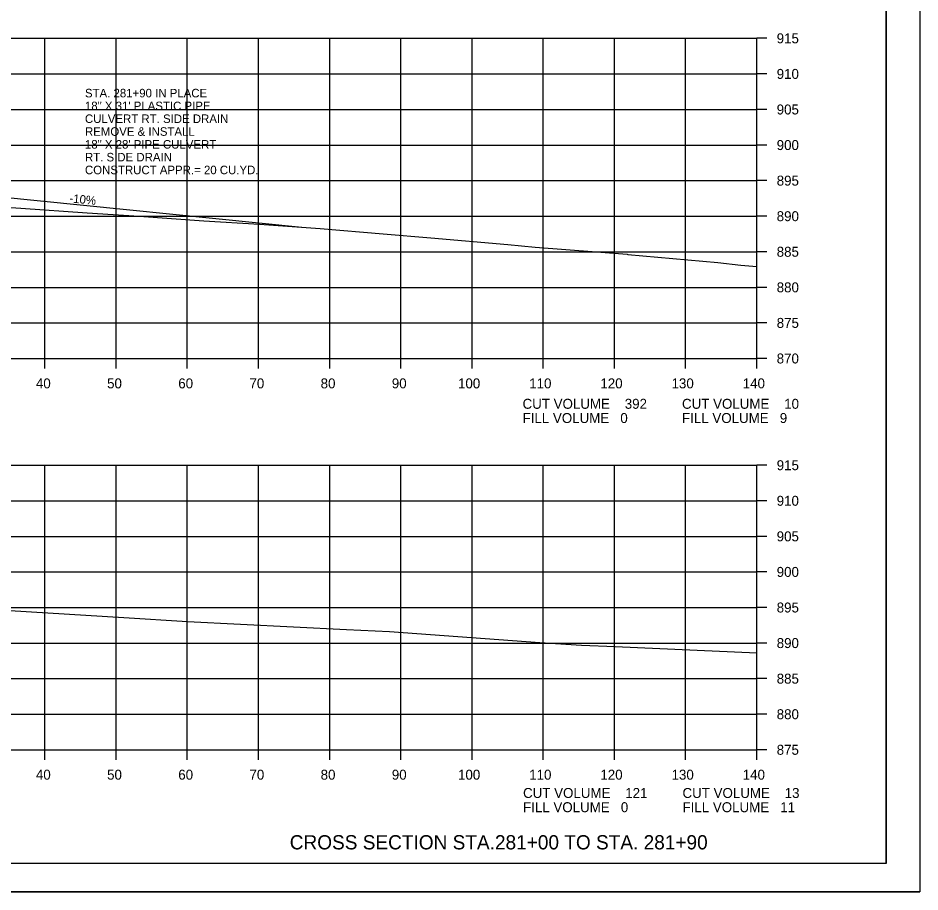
# Model space of a CAD drawing. Extents: x 1486524 to 1499135, y 326561 to 337924.
# Drawn here: x 1489019.1 to 1489145.8, y 331712.6 to 331835.5 of the extents above; entities that cross this region are included whole.
import ezdxf

# ---------------------------------------------------------------- set-up
doc = ezdxf.new("R2010")
doc.units = 0
for name, color, linetype in [('Default', 7, 'Continuous'), ('E_Const Align', 7, 'Continuous'), ('E_Const Align Station', 7, 'Continuous'), ('E_Ownership Information', 7, 'Continuous'), ('E_Property Line', 7, 'Continuous'), ('E_Proposed ROW Fig Annot', 7, 'Continuous'), ('E_Quarter Calls', 7, 'Continuous'), ('E_Station Offset', 7, 'Continuous'), ('E_Tract Number', 7, 'Continuous')]:
    doc.layers.add(name, color=color, linetype=linetype)

msp = doc.modelspace()

# ---------------------------------------------------------------- linework, layer by layer
at = {"layer": 'E_Const Align'}
for p, q in [((1489122.89, 331787.6), (1489122.89, 331832.6)), ((1489124.29, 331832.6), (1489122.89, 331832.6)), ((1489124.29, 331827.6), (1489122.89, 331827.6)), ((1489124.29, 331822.6), (1489122.89, 331822.6)), ((1489124.29, 331817.6), (1489122.89, 331817.6)), ((1489124.29, 331812.6), (1489122.89, 331812.6)), ((1489124.29, 331807.6), (1489122.89, 331807.6)), ((1489124.29, 331802.6), (1489122.89, 331802.6)), ((1489124.29, 331797.6), (1489122.89, 331797.6)), ((1489124.29, 331792.6), (1489122.89, 331792.6)), ((1488842.89, 331787.6), (1489122.89, 331787.6)), ((1489022.89, 331786.2), (1489022.89, 331787.6)), ((1489032.89, 331786.2), (1489032.89, 331787.6)), ((1489042.89, 331786.2), (1489042.89, 331787.6)), ((1489052.89, 331786.2), (1489052.89, 331787.6)), ((1489062.89, 331786.2), (1489062.89, 331787.6)), ((1489072.89, 331786.2), (1489072.89, 331787.6)), ((1489082.89, 331786.2), (1489082.89, 331787.6)), ((1489092.89, 331786.2), (1489092.89, 331787.6)), ((1489102.89, 331786.2), (1489102.89, 331787.6)), ((1489112.89, 331786.2), (1489112.89, 331787.6)), ((1489122.89, 331786.2), (1489122.89, 331787.6)), ((1489124.29, 331787.6), (1489122.89, 331787.6)), ((1489122.89, 331732.6), (1489122.89, 331772.6)), ((1489124.29, 331772.6), (1489122.89, 331772.6)), ((1489124.29, 331767.6), (1489122.89, 331767.6)), ((1489124.29, 331762.6), (1489122.89, 331762.6)), ((1489124.29, 331757.6), (1489122.89, 331757.6)), ((1489124.29, 331752.6), (1489122.89, 331752.6)), ((1489124.29, 331747.6), (1489122.89, 331747.6)), ((1489124.29, 331742.6), (1489122.89, 331742.6)), ((1489124.29, 331737.6), (1489122.89, 331737.6)), ((1488842.89, 331732.6), (1489122.89, 331732.6)), ((1489022.89, 331731.2), (1489022.89, 331732.6)), ((1489032.89, 331731.2), (1489032.89, 331732.6)), ((1489042.89, 331731.2), (1489042.89, 331732.6)), ((1489052.89, 331731.2), (1489052.89, 331732.6)), ((1489062.89, 331731.2), (1489062.89, 331732.6)), ((1489072.89, 331731.2), (1489072.89, 331732.6)), ((1489082.89, 331731.2), (1489082.89, 331732.6)), ((1489092.89, 331731.2), (1489092.89, 331732.6)), ((1489102.89, 331731.2), (1489102.89, 331732.6)), ((1489112.89, 331731.2), (1489112.89, 331732.6)), ((1489122.89, 331731.2), (1489122.89, 331732.6)), ((1489124.29, 331732.6), (1489122.89, 331732.6))]:
    msp.add_line(p, q, dxfattribs=at)
at = {"layer": 'E_Ownership Information'}
for p, q in [((1488842.89, 331832.6), (1489122.89, 331832.6)), ((1489022.89, 331787.6), (1489022.89, 331832.6)), ((1489032.89, 331787.6), (1489032.89, 331832.6)), ((1489042.89, 331787.6), (1489042.89, 331832.6)), ((1489052.89, 331787.6), (1489052.89, 331832.6)), ((1489062.89, 331787.6), (1489062.89, 331832.6)), ((1489072.89, 331787.6), (1489072.89, 331832.6)), ((1489082.89, 331787.6), (1489082.89, 331832.6)), ((1489092.89, 331787.6), (1489092.89, 331832.6)), ((1489102.89, 331787.6), (1489102.89, 331832.6)), ((1489112.89, 331787.6), (1489112.89, 331832.6)), ((1489122.89, 331787.6), (1489122.89, 331832.6)), ((1488842.89, 331827.6), (1489122.89, 331827.6)), ((1488842.89, 331822.6), (1489122.89, 331822.6)), ((1488842.89, 331817.6), (1489122.89, 331817.6)), ((1488842.89, 331812.6), (1489122.89, 331812.6)), ((1488842.89, 331807.6), (1489122.89, 331807.6)), ((1488842.89, 331802.6), (1489122.89, 331802.6)), ((1488842.89, 331797.6), (1489122.89, 331797.6)), ((1488842.89, 331792.6), (1489122.89, 331792.6)), ((1488842.89, 331787.6), (1489122.89, 331787.6)), ((1488842.89, 331772.6), (1489122.89, 331772.6)), ((1489022.89, 331732.6), (1489022.89, 331772.6)), ((1489032.89, 331732.6), (1489032.89, 331772.6)), ((1489042.89, 331732.6), (1489042.89, 331772.6)), ((1489052.89, 331732.6), (1489052.89, 331772.6)), ((1489062.89, 331732.6), (1489062.89, 331772.6)), ((1489072.89, 331732.6), (1489072.89, 331772.6)), ((1489082.89, 331732.6), (1489082.89, 331772.6)), ((1489092.89, 331732.6), (1489092.89, 331772.6)), ((1489102.89, 331732.6), (1489102.89, 331772.6)), ((1489112.89, 331732.6), (1489112.89, 331772.6)), ((1489122.89, 331732.6), (1489122.89, 331772.6)), ((1488842.89, 331767.6), (1489122.89, 331767.6)), ((1488842.89, 331762.6), (1489122.89, 331762.6)), ((1488842.89, 331757.6), (1489122.89, 331757.6)), ((1488842.89, 331752.6), (1489122.89, 331752.6)), ((1488842.89, 331747.6), (1489122.89, 331747.6)), ((1488842.89, 331742.6), (1489122.89, 331742.6)), ((1488842.89, 331737.6), (1489122.89, 331737.6)), ((1488842.89, 331732.6), (1489122.89, 331732.6))]:
    msp.add_line(p, q, dxfattribs=at)
at = {"layer": 'E_Property Line'}
for q in [(1489141.07, 331922.06), (1488824.89, 331716.6)]:
    msp.add_line((1489141.07, 331716.6), q, dxfattribs=at)
at = {"layer": 'E_Quarter Calls'}
msp.add_line((1488812.48, 331712.62), (1489145.82, 331712.62), dxfattribs=at)
for points in [[(1488812.48, 331925.95), (1489145.82, 331925.95), (1489145.82, 331712.62), (1488812.48, 331712.62)], [(1489058.81, 331922.06), (1489058.81, 331912.18), (1489094.54, 331912.18), (1489094.54, 331909.26), (1489117.74, 331909.26), (1489117.74, 331884.93), (1489141.07, 331884.93), (1489141.07, 331716.6), (1488824.89, 331716.6), (1488824.89, 331922.06)]]:
    msp.add_lwpolyline(points, close=True, dxfattribs=at)
at = {"layer": 'E_Station Offset'}
msp.add_line((1489009.89, 331810.98), (1489058.98, 331806.07), dxfattribs=at)
at = {"layer": 'E_Tract Number'}
for points in [[(1489008.07, 331809.48), (1489019.5, 331808.71), (1489028.8, 331808.05), (1489036.15, 331807.59), (1489045.19, 331806.97), (1489053.05, 331806.47), (1489061.57, 331805.89), (1489070.41, 331805.13), (1489077.08, 331804.54), (1489087.91, 331803.61), (1489091.75, 331803.27), (1489104.67, 331802.24), (1489104.69, 331802.24), (1489104.79, 331802.23), (1489117.4, 331801.11), (1489120.65, 331800.74), (1489122.89, 331800.54)], [(1489017.94, 331752.2), (1489033.97, 331751.18), (1489042.92, 331750.64), (1489065.24, 331749.51), (1489071.28, 331749.21), (1489092.42, 331747.69), (1489098.26, 331747.31), (1489103, 331747.11), (1489122.89, 331746.24)]]:
    msp.add_lwpolyline(points, dxfattribs=at)

# ---------------------------------------------------------------- texts
at = {"layer": 'Default'}
for s, p in [('STA. 281+90 IN PLACE', (1489028.51, 331824.3)), ('18" X 31\' PLASTIC PIPE', (1489028.51, 331822.5)), ('CULVERT RT. SIDE DRAIN', (1489028.51, 331820.7)), ('REMOVE & INSTALL', (1489028.51, 331818.9)), ('18" X 28\' PIPE CULVERT', (1489028.51, 331817.1)), ('RT. SIDE DRAIN', (1489028.51, 331815.3)), ('CONSTRUCT APPR.= 20 CU.YD.', (1489028.51, 331813.5))]:
    msp.add_text(s, height=1.2, dxfattribs=at).set_placement(p)
at = {"layer": 'E_Const Align Station'}
for s, p in [('915', (1489125.69, 331831.9)), ('910', (1489125.69, 331826.9)), ('905', (1489125.69, 331821.9)), ('900', (1489125.69, 331816.9)), ('895', (1489125.69, 331811.9)), ('890', (1489125.69, 331806.9)), ('885', (1489125.69, 331801.9)), ('880', (1489125.69, 331796.9)), ('875', (1489125.69, 331791.9)), ('870', (1489125.69, 331786.9)), ('40', (1489021.62, 331783.4)), ('50', (1489031.62, 331783.4)), ('60', (1489041.62, 331783.4)), ('70', (1489051.62, 331783.4)), ('80', (1489061.62, 331783.4)), ('90', (1489071.62, 331783.4)), ('100', (1489080.92, 331783.4)), ('110', (1489090.92, 331783.4)), ('120', (1489100.92, 331783.4)), ('130', (1489110.92, 331783.4)), ('140', (1489120.92, 331783.4)), ('CUT VOLUME    392', (1489089.99, 331780.53)), ('CUT VOLUME    10', (1489112.39, 331780.53)), ('FILL VOLUME   0', (1489089.99, 331778.53)), ('FILL VOLUME   9', (1489112.39, 331778.53)), ('915', (1489125.69, 331771.9)), ('910', (1489125.69, 331766.9)), ('905', (1489125.69, 331761.9)), ('900', (1489125.69, 331756.9)), ('895', (1489125.69, 331751.9)), ('890', (1489125.69, 331746.9)), ('885', (1489125.69, 331741.9)), ('880', (1489125.69, 331736.9)), ('875', (1489125.69, 331731.9)), ('40', (1489021.62, 331728.4)), ('50', (1489031.62, 331728.4)), ('60', (1489041.62, 331728.4)), ('70', (1489051.62, 331728.4)), ('80', (1489061.62, 331728.4)), ('90', (1489071.62, 331728.4)), ('100', (1489080.92, 331728.4)), ('110', (1489090.92, 331728.4)), ('120', (1489100.92, 331728.4)), ('130', (1489110.92, 331728.4)), ('140', (1489120.92, 331728.4)), ('CUT VOLUME    121', (1489090.06, 331725.83)), ('CUT VOLUME    13', (1489112.46, 331725.83)), ('FILL VOLUME   0', (1489090.06, 331723.83)), ('FILL VOLUME   11', (1489112.46, 331723.83))]:
    msp.add_text(s, height=1.4, dxfattribs=at).set_placement(p)
at = {"layer": 'E_Proposed ROW Fig Annot'}
msp.add_text('CROSS SECTION STA.281+00 TO STA. 281+90', height=2, dxfattribs=at).set_placement((1489057.28, 331718.6))
at = {"layer": 'E_Station Offset'}
msp.add_text('-10%', height=1.2, rotation=354.29, dxfattribs=at).set_placement((1489026.28, 331809.55))

doc.saveas('drawing.dxf')
